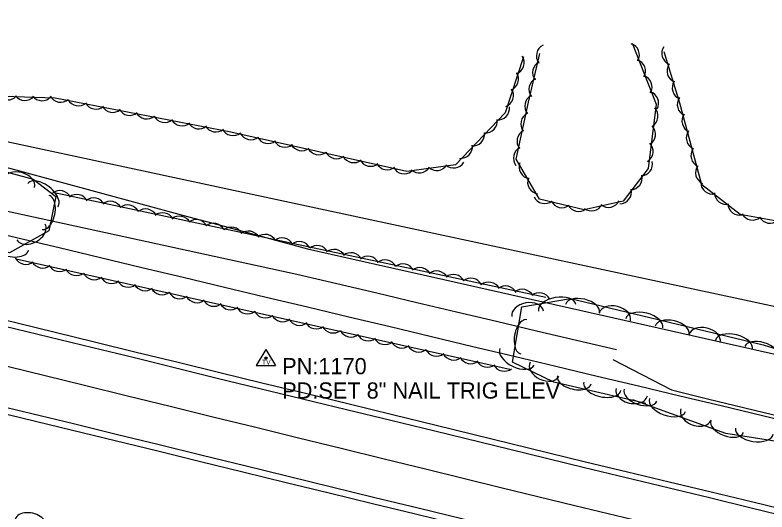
# Model space of a CAD drawing. Extents: x 1441650 to 1491889, y 345904 to 358319.
# Drawn here: x 1457430.5 to 1457662.1, y 351748.3 to 351901.3 of the extents above; entities that cross this region are included whole.
import ezdxf

# ---------------------------------------------------------------- set-up
doc = ezdxf.new("R2010")
doc.units = 0
for name, color, linetype in [('S_DITCHLINE', 7, 'Continuous'), ('S_EDGE_PAVEMENT', 7, 'Continuous'), ('S_PAVEMENT_CROWN', 7, 'Continuous'), ('S_SECONDARY_CTL', 7, 'Continuous'), ('S_SECONDARY_CTL_ANNOT', 7, 'Continuous'), ('S_SHOULDER', 7, 'Continuous'), ('S_STREAM', 7, 'Continuous'), ('S_TREE', 7, 'Continuous'), ('S_WATER_UTILITIES', 7, 'Continuous')]:
    doc.layers.add(name, color=color, linetype=linetype)

msp = doc.modelspace()

# ---------------------------------------------------------------- linework, layer by layer
at = {"layer": 'S_DITCHLINE'}
for points in [[(1457417.93, 351857.1), (1457430.76, 351853.63), (1457443.6, 351850.16), (1457456.43, 351846.69), (1457469.26, 351843.22), (1457482.1, 351839.75), (1457494.93, 351836.28), (1457507.76, 351832.81), (1457520.59, 351829.33), (1457541.55, 351824.62), (1457562.51, 351819.9), (1457583.47, 351815.19), (1457604.42, 351810.47), (1457625.38, 351805.75), (1457646.34, 351801.04), (1457667.29, 351796.32)], [(1457428.21, 351840.9), (1457440.93, 351838.14), (1457453.65, 351835.39), (1457466.37, 351832.63), (1457479.1, 351829.87), (1457491.82, 351827.11), (1457504.54, 351824.35), (1457517.26, 351821.59), (1457529.57, 351818.69), (1457541.88, 351815.78), (1457554.19, 351812.87), (1457566.49, 351809.97), (1457578.8, 351807.06), (1457591.11, 351804.15), (1457603.42, 351801.24), (1457615.73, 351798.34)]]:
    msp.add_lwpolyline(points, dxfattribs=at)
at = {"layer": 'S_EDGE_PAVEMENT'}
for points in [[(1457407.02, 351810.46), (1457430.75, 351804.73), (1457454.49, 351799.01), (1457467.23, 351795.86), (1457479.97, 351792.71), (1457492.71, 351789.55), (1457505.45, 351786.4), (1457519.03, 351783.13), (1457532.61, 351779.86), (1457546.19, 351776.6), (1457559.77, 351773.33), (1457582.83, 351767.68), (1457605.89, 351762.03), (1457618.72, 351758.93), (1457631.54, 351755.83), (1457644.37, 351752.74), (1457657.2, 351749.64), (1457669.46, 351746.65)], [(1457425.29, 351781.15), (1457448.44, 351775.52), (1457461.65, 351772.29), (1457474.87, 351769.06), (1457488.08, 351765.82), (1457501.3, 351762.59), (1457514.64, 351759.34), (1457527.99, 351756.09), (1457541.34, 351752.83), (1457554.69, 351749.58), (1457577.36, 351744.11), (1457600.04, 351738.64), (1457612.76, 351735.56), (1457625.49, 351732.47), (1457638.22, 351729.38), (1457650.95, 351726.29), (1457663.36, 351723.31)]]:
    msp.add_lwpolyline(points, dxfattribs=at)
at = {"layer": 'S_PAVEMENT_CROWN'}
msp.add_lwpolyline([(1457428.08, 351793.21), (1457451.9, 351787.34), (1457465.07, 351784.11), (1457478.25, 351780.88), (1457491.43, 351777.65), (1457504.6, 351774.42), (1457517.78, 351771.19), (1457530.96, 351767.95), (1457544.13, 351764.72), (1457557.31, 351761.49), (1457580.09, 351755.9), (1457602.88, 351750.31), (1457615.72, 351747.23), (1457628.56, 351744.15), (1457641.4, 351741.08), (1457654.23, 351738), (1457666.74, 351734.98)], dxfattribs=at)
at = {"layer": 'S_SECONDARY_CTL'}
for p, q in [((1457507.77, 351798.34), (1457504.76, 351793.39)), ((1457507.77, 351798.34), (1457510.72, 351793.39)), ((1457504.76, 351793.39), (1457510.72, 351793.39))]:
    msp.add_line(p, q, dxfattribs=at)
for radius in [0.311, 0.183, 0.103]:
    msp.add_circle((1457507.77, 351795.73), radius, dxfattribs=at)
at = {"layer": 'S_SHOULDER'}
for points in [[(1457407.4, 351812.36), (1457431.16, 351806.53), (1457454.93, 351800.7), (1457467.81, 351797.56), (1457480.7, 351794.42), (1457493.59, 351791.27), (1457506.47, 351788.13), (1457519.91, 351784.86), (1457533.35, 351781.6), (1457546.79, 351778.33), (1457560.23, 351775.07), (1457583.23, 351769.43), (1457606.23, 351763.79), (1457619.11, 351760.7), (1457631.99, 351757.6), (1457644.87, 351754.5), (1457657.75, 351751.4), (1457669.94, 351748.48)], [(1457424.89, 351779.19), (1457448.23, 351773.56), (1457461.34, 351770.33), (1457474.45, 351767.11), (1457487.56, 351763.88), (1457500.68, 351760.65), (1457513.96, 351757.42), (1457527.24, 351754.19), (1457540.53, 351750.96), (1457553.81, 351747.73), (1457576.82, 351742.08), (1457599.82, 351736.42), (1457612.46, 351733.38), (1457625.09, 351730.34), (1457637.72, 351727.3), (1457650.35, 351724.26), (1457662.84, 351721.27)]]:
    msp.add_lwpolyline(points, dxfattribs=at)
at = {"layer": 'S_STREAM'}
msp.add_lwpolyline([(1457614.63, 351795.3), (1457632.69, 351785.97), (1457643.8, 351783.2), (1457666.77, 351777.66), (1457676.93, 351775.21), (1457682.78, 351773.8), (1457688.74, 351772.33), (1457690.47, 351768.87)], dxfattribs=at)
at = {"layer": 'S_TREE'}
for points in [[(1457438.66, 351961.75), (1457407.16, 351920.86), (1457371.55, 351896.43), (1457333.81, 351890.66), (1457322.71, 351887.25), (1457347.54, 351877.79), (1457378.37, 351870.85), (1457408.36, 351858.25), (1457436.06, 351850.83), (1457443.04, 351845.42), (1457440.91, 351834.9), (1457428.73, 351828.11), (1457347.72, 351846.82), (1457259.29, 351869.82)], [(1457587.06, 351888.52), (1457581.4, 351871.2), (1457566.16, 351855.26), (1457551.15, 351853.19), (1457496.93, 351865.3), (1457442.84, 351875.74), (1457408.16, 351876.85), (1457393.7, 351879.06), (1457377.84, 351885.15), (1457363.64, 351895.44)], [(1457620.6, 351892.64), (1457627.99, 351873.94), (1457625.45, 351854.04), (1457617.83, 351844.03), (1457605.74, 351841.36), (1457591.97, 351844.62), (1457584.83, 351856.97), (1457588.67, 351874.5), (1457592.16, 351889.47)], [(1457742.09, 351863.17), (1457730.9, 351839.17), (1457720.37, 351828.92), (1457688.88, 351833.51), (1457653.82, 351839.88), (1457642.01, 351849.05), (1457635.23, 351874.18), (1457630.41, 351890.03)], [(1457442.08, 351846.83), (1457593.96, 351814.44)], [(1457418.56, 351835.79), (1457431.3, 351832.75), (1457444.05, 351829.71), (1457456.79, 351826.67), (1457469.54, 351823.63), (1457482.29, 351820.59), (1457495.03, 351817.55), (1457507.78, 351814.51), (1457520.52, 351811.47), (1457533.27, 351808.43), (1457546.01, 351805.39), (1457558.76, 351802.35), (1457571.51, 351799.31), (1457584.25, 351796.27), (1457597, 351793.23), (1457609.74, 351790.19), (1457622.49, 351787.15), (1457635.23, 351784.11), (1457647.98, 351781.07), (1457660.72, 351778.03), (1457673.47, 351774.99)], [(1457418.56, 351835.79), (1457431.3, 351832.75), (1457444.05, 351829.71), (1457456.79, 351826.67), (1457469.54, 351823.63), (1457482.29, 351820.59), (1457495.03, 351817.55), (1457507.78, 351814.51), (1457520.52, 351811.47), (1457533.27, 351808.43), (1457546.01, 351805.39), (1457558.76, 351802.35), (1457571.51, 351799.31), (1457584.25, 351796.27), (1457597, 351793.23), (1457609.74, 351790.19), (1457622.49, 351787.15), (1457635.23, 351784.11), (1457647.98, 351781.07), (1457660.72, 351778.03), (1457673.47, 351774.99)], [(1457583.34, 351792.1), (1457430.82, 351826.19)], [(1457624.72, 351781.75), (1457596.41, 351788.3), (1457583.69, 351794.44), (1457586.62, 351811.45), (1457601.6, 351814.05), (1457626.04, 351808.16), (1457660.89, 351799.76), (1457682.54, 351793.08), (1457691.19, 351776.53), (1457673.59, 351768.65), (1457649.45, 351772.49), (1457620.72, 351782.89)]]:
    msp.add_lwpolyline(points, dxfattribs=at)
for centre, start, end in [((1457633.33, 351889.55), 146.1256, 247.7225), ((1457634.95, 351884.14), 146.1256, 247.7225), ((1457636.53, 351878.93), 146.1256, 247.7225), ((1457638.09, 351873.78), 144.2988, 245.8958), ((1457639.54, 351868.7), 144.2988, 245.8958), ((1457640.86, 351863.53), 144.2988, 245.8958), ((1457642.3, 351858.07), 144.2988, 245.8958), ((1457643.71, 351852.81), 144.2988, 245.8958), ((1457645.31, 351849.85), 181.3681, 282.965), ((1457444.29, 351843.64), 27.1632, 128.7601), ((1457449.49, 351842.45), 27.1632, 128.7601), ((1457454.67, 351841.42), 27.1632, 128.7601), ((1457649.53, 351846.67), 181.3681, 282.965), ((1457459.86, 351840.35), 27.1632, 128.7601), ((1457465.19, 351839.21), 27.1632, 128.7601), ((1457608.04, 351844.67), 231.6526, 333.2495), ((1457613.27, 351845.75), 231.6526, 333.2495), ((1457653.7, 351843.34), 181.3681, 282.965), ((1457470.7, 351838), 27.1632, 128.7601), ((1457475.9, 351836.82), 27.1632, 128.7601), ((1457481.08, 351835.79), 27.1632, 128.7601), ((1457486.28, 351834.72), 27.1632, 128.7601), ((1457657.66, 351841.85), 208.9025, 310.4994), ((1457663.01, 351840.87), 208.9025, 310.4994), ((1457491.6, 351833.58), 27.1632, 128.7601), ((1457497.12, 351832.37), 27.1632, 128.7601), ((1457502.32, 351831.19), 27.1632, 128.7601), ((1457507.5, 351830.16), 27.1632, 128.7601), ((1457512.69, 351829.08), 27.1632, 128.7601), ((1457518.01, 351827.95), 27.1632, 128.7601), ((1457523.53, 351826.74), 27.1632, 128.7601), ((1457528.73, 351825.55), 27.1632, 128.7601), ((1457533.91, 351824.52), 27.1632, 128.7601), ((1457539.11, 351823.45), 27.1632, 128.7601), ((1457544.43, 351822.31), 27.1632, 128.7601), ((1457549.94, 351821.1), 27.1632, 128.7601), ((1457555.15, 351819.92), 27.1632, 128.7601), ((1457560.33, 351818.89), 27.1632, 128.7601), ((1457565.52, 351817.82), 27.1632, 128.7601), ((1457570.84, 351816.68), 27.1632, 128.7601), ((1457576.36, 351815.47), 27.1632, 128.7601), ((1457581.56, 351814.29), 27.1632, 128.7601), ((1457586.74, 351813.26), 27.1632, 128.7601), ((1457591.94, 351812.19), 27.1632, 128.7601)]:
    msp.add_arc(centre, 3.64, start, end, dxfattribs=at)
for centre, major_axis, ratio, start_param, end_param in [((1457594.7, 351888.79), (-0.83, -3.55), 0.999832, 3.825789, 5.598989), ((1457619.16, 351889.04), (-3.51, 0.96), 0.999396, 2.89738, 4.670581), ((1457583.65, 351886.66), (1.13, 3.46), 0.999984, 3.825789, 5.598989), ((1457593.53, 351883.62), (-0.83, -3.55), 0.999832, 3.825789, 5.598989), ((1457621.05, 351884.05), (-3.51, 0.96), 0.999396, 2.89738, 4.670581), ((1457581.93, 351881.61), (1.13, 3.46), 0.999984, 3.825789, 5.598989), ((1457623.06, 351879.17), (-3.51, 0.96), 0.999396, 2.89738, 4.670581), ((1457592.4, 351878.46), (-0.83, -3.55), 0.999832, 3.825789, 5.598989), ((1457580.36, 351876.57), (1.13, 3.46), 0.999984, 3.825789, 5.598989), ((1457625.04, 351874.25), (-3.51, 0.96), 0.999396, 2.89738, 4.670581), ((1457428.2, 351878.83), (3.64, -0.12), 0.99999, 3.825789, 5.598989), ((1457433.51, 351878.7), (3.64, -0.12), 0.99999, 3.825788, 5.598989), ((1457438.79, 351878.6), (3.64, -0.12), 0.99999, 3.825788, 5.598989), ((1457444.52, 351878.13), (3.58, -0.69), 0.999993, 3.825788, 5.598989), ((1457450.05, 351877.02), (3.58, -0.69), 0.999993, 3.825789, 5.598989), ((1457591.14, 351873.31), (-0.78, -3.56), 0.99983, 3.825789, 5.598989), ((1457455.4, 351875.99), (3.58, -0.69), 0.999993, 3.825789, 5.598989), ((1457460.61, 351875.02), (3.58, -0.69), 0.999993, 3.825788, 5.598989), ((1457579.14, 351872.64), (2.52, 2.63), 0.99998, 3.825789, 5.598989), ((1457624.87, 351870.23), (0.17, 3.64), 0.999813, 3.745449, 5.51865), ((1457465.81, 351874.09), (3.58, -0.69), 0.999993, 3.825788, 5.598989), ((1457471.04, 351873.01), (3.58, -0.69), 0.999993, 3.825788, 5.598989), ((1457589.9, 351867.8), (-0.78, -3.56), 0.99983, 3.825789, 5.598989), ((1457476.57, 351871.91), (3.58, -0.69), 0.999993, 3.825789, 5.598989), ((1457481.92, 351870.88), (3.58, -0.69), 0.999993, 3.825789, 5.598989), ((1457487.13, 351869.91), (3.58, -0.69), 0.999993, 3.825788, 5.598989), ((1457575.38, 351868.71), (2.52, 2.63), 0.99998, 3.825789, 5.598989), ((1457492.33, 351868.98), (3.58, -0.69), 0.999993, 3.825788, 5.598989), ((1457497.63, 351867.88), (3.56, -0.79), 0.999994, 3.825788, 5.598989), ((1457588.73, 351862.49), (-0.78, -3.56), 0.99983, 3.825789, 5.598989), ((1457624.12, 351864.64), (0.17, 3.64), 0.999813, 3.745449, 5.51865), ((1457503.13, 351866.61), (3.56, -0.79), 0.999994, 3.825789, 5.598989), ((1457508.44, 351865.42), (3.56, -0.79), 0.999994, 3.825789, 5.598989), ((1457571.45, 351864.65), (2.52, 2.63), 0.99998, 3.825789, 5.598989), ((1457513.63, 351864.3), (3.56, -0.79), 0.999994, 3.825788, 5.598989), ((1457518.8, 351863.22), (3.56, -0.79), 0.999994, 3.825788, 5.598989), ((1457567.71, 351860.84), (2.52, 2.63), 0.99998, 3.825789, 5.598989), ((1457623.37, 351859.35), (0.17, 3.64), 0.999813, 3.745449, 5.51865), ((1457523.99, 351861.98), (3.56, -0.79), 0.999994, 3.825788, 5.598989), ((1457529.49, 351860.72), (3.56, -0.79), 0.999994, 3.825789, 5.598989), ((1457587.63, 351857.3), (-0.78, -3.56), 0.99983, 3.825789, 5.598989), ((1457534.8, 351859.53), (3.56, -0.79), 0.999994, 3.825789, 5.598989), ((1457539.99, 351858.41), (3.56, -0.79), 0.999994, 3.825788, 5.598989), ((1457545.16, 351857.33), (3.56, -0.79), 0.999994, 3.825788, 5.598989), ((1457550.35, 351856.09), (3.56, -0.79), 0.999994, 3.825788, 5.598989), ((1457554.98, 351856.37), (3.61, 0.5), 0.999987, 3.825789, 5.598989), ((1457560.37, 351857.11), (3.61, 0.5), 0.999987, 3.825789, 5.598989), ((1457565.62, 351857.88), (3.61, 0.5), 0.999987, 3.825789, 5.598989), ((1457589.38, 351854.56), (1.82, -3.15), 0.999794, 3.825789, 5.598989), ((1457623.17, 351855.43), (2.21, 2.9), 0.999921, 3.825789, 5.598989), ((1457431.72, 351849.55), (-4.79, 1.28), 0.679787, 3.141593, 6.283185), ((1457619.98, 351851.19), (2.21, 2.9), 0.999921, 3.825789, 5.598989), ((1457439.03, 351845.86), (-4.63, 3.6), 0.546829, 3.143744, 6.285337), ((1457591.99, 351849.9), (1.82, -3.15), 0.999794, 3.825789, 5.598989), ((1457616.68, 351846.87), (2.21, 2.9), 0.999921, 3.825789, 5.598989), ((1457439.89, 351840.53), (1.06, 5.24), 0.541113, 3.141361, 6.282954), ((1457593.63, 351846.93), (3.55, -0.84), 0.999948, 3.825789, 5.598989), ((1457598.92, 351845.67), (3.55, -0.84), 0.999948, 3.825789, 5.598989), ((1457604.09, 351844.49), (3.55, -0.84), 0.999948, 3.825789, 5.598989), ((1457435.41, 351834.54), (4.33, 2.42), 0.681779, 3.140062, 6.281655), ((1457428.92, 351830.22), (5.72, -1.32), 0.545668, 3.140186, 6.281779), ((1457433.83, 351828.21), (0.79, 3.56), 0.99996, 2.254992, 4.028193), ((1457439.02, 351827.08), (0.79, 3.56), 0.99996, 2.254992, 4.028193), ((1457444.19, 351826), (0.79, 3.56), 0.99996, 2.254992, 4.028193), ((1457449.38, 351824.77), (0.79, 3.56), 0.99996, 2.254992, 4.028193), ((1457454.88, 351823.5), (0.79, 3.56), 0.99996, 2.254992, 4.028193), ((1457460.19, 351822.31), (0.79, 3.56), 0.99996, 2.254992, 4.028193), ((1457465.37, 351821.19), (0.79, 3.56), 0.99996, 2.254992, 4.028193), ((1457470.54, 351820.11), (0.79, 3.56), 0.99996, 2.254992, 4.028193), ((1457475.73, 351818.88), (0.79, 3.56), 0.99996, 2.254992, 4.028193), ((1457481.24, 351817.61), (0.79, 3.56), 0.99996, 2.254992, 4.028193), ((1457486.55, 351816.42), (0.79, 3.56), 0.99996, 2.254992, 4.028193), ((1457597.44, 351811.18), (-5.78, -1), 0.550079, 3.141593, 6.283185), ((1457491.73, 351815.3), (0.79, 3.56), 0.99996, 2.254992, 4.028193), ((1457496.9, 351814.22), (0.79, 3.56), 0.99996, 2.254992, 4.028193), ((1457588.36, 351809.34), (-4.88, -0.85), 0.68531, 3.141593, 6.283185), ((1457605.26, 351810.99), (-5.2, 1.25), 0.540699, 3.141593, 6.283185), ((1457502.09, 351812.98), (0.79, 3.56), 0.99996, 2.254992, 4.028193), ((1457507.59, 351811.72), (0.79, 3.56), 0.99996, 2.254992, 4.028193), ((1457615.21, 351808.32), (-4.82, 1.16), 0.68531, 3.141593, 6.283185), ((1457624.27, 351806.4), (-5.7, 1.38), 0.550079, 3.141593, 6.283185), ((1457512.9, 351810.53), (0.79, 3.56), 0.99996, 2.254992, 4.028193), ((1457518.09, 351809.41), (0.79, 3.56), 0.99996, 2.254992, 4.028193), ((1457587.19, 351802.27), (-0.91, -5.27), 0.5407, 3.141592, 6.283185), ((1457632.89, 351804.33), (-5.2, 1.25), 0.540699, 3.141593, 6.283185), ((1457523.26, 351808.33), (0.79, 3.56), 0.99996, 2.254992, 4.028193), ((1457528.45, 351807.09), (0.79, 3.56), 0.99996, 2.254992, 4.028193), ((1457642.85, 351801.66), (-4.82, 1.16), 0.68531, 3.141593, 6.283185), ((1457533.95, 351805.83), (0.79, 3.56), 0.99996, 2.254992, 4.028193), ((1457651.91, 351799.74), (-5.7, 1.38), 0.550079, 3.141593, 6.283185), ((1457539.26, 351804.64), (0.79, 3.56), 0.99996, 2.254992, 4.028193), ((1457544.44, 351803.52), (0.79, 3.56), 0.99996, 2.254992, 4.028193), ((1457660.4, 351797.69), (-5.11, 1.58), 0.540699, 3.141593, 6.283185), ((1457549.62, 351802.44), (0.79, 3.56), 0.99996, 2.254992, 4.028193), ((1457554.81, 351801.2), (0.79, 3.56), 0.99996, 2.254992, 4.028193), ((1457585.11, 351796.11), (5.28, -2.55), 0.550356, 3.14157, 6.283162), ((1457560.31, 351799.94), (0.79, 3.56), 0.99996, 2.254992, 4.028193), ((1457565.62, 351798.75), (0.79, 3.56), 0.99996, 2.254992, 4.028193), ((1457570.8, 351797.63), (0.79, 3.56), 0.99996, 2.254992, 4.028193), ((1457575.97, 351796.54), (0.79, 3.56), 0.99996, 2.254992, 4.028193), ((1457593.56, 351792.32), (4.46, -2.15), 0.685655, 3.141555, 6.283147), ((1457581.16, 351795.31), (0.79, 3.56), 0.99996, 2.254992, 4.028193), ((1457602.72, 351789.02), (5.21, -1.21), 0.540864, 3.141575, 6.283168), ((1457611.36, 351787.02), (5.72, -1.32), 0.550247, 3.141575, 6.283168), ((1457620.43, 351785.19), (4.83, -1.12), 0.685519, 3.141563, 6.283156), ((1457623.1, 351784.28), (5.03, -1.82), 0.5407, 3.141594, 6.283186), ((1457631.44, 351781.27), (5.52, -2), 0.55008, 3.141594, 6.283186), ((1457640.23, 351778.36), (4.66, -1.69), 0.685311, 3.141594, 6.283187), ((1457649.83, 351774.61), (5.03, -1.82), 0.5407, 3.141594, 6.283186), ((1457658.18, 351773.25), (5.8, -0.92), 0.550079, 3.141593, 6.283185), ((1457435.19, 351744.64), (-4.84, 1.08), 0.681438, 3.140622, 6.282215)]:
    msp.add_ellipse(centre, major_axis=major_axis, ratio=ratio, start_param=start_param, end_param=end_param, dxfattribs=at)
at = {"layer": 'S_WATER_UTILITIES'}
msp.add_line((1456494.84, 352062.52), (1458511.04, 351630.06), dxfattribs=at)

# ---------------------------------------------------------------- texts
at = {"layer": 'S_SECONDARY_CTL'}
msp.add_text('TV', height=1.5, rotation=360, dxfattribs=at).set_placement((1457506.57, 351793.72))
at = {"layer": 'S_SECONDARY_CTL_ANNOT'}
for s, p in [('PN:1170', (1457512.77, 351790.73)), ('PD:SET 8" NAIL TRIG ELEV', (1457512.77, 351783.23))]:
    msp.add_text(s, height=5, dxfattribs=at).set_placement(p)

doc.saveas('drawing.dxf')
